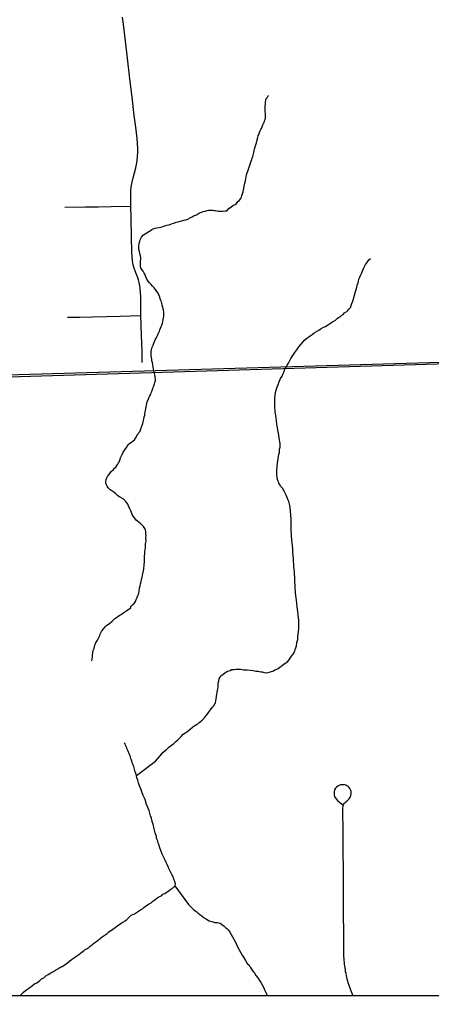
# Model space of a CAD drawing. Extents: x 103424 to 290657, y 38711 to 110967.
# Drawn here: x 214248.165 to 214248.471, y 40208.301 to 40209.025 of the extents above; entities that cross this region are included whole.
import ezdxf

# ---------------------------------------------------------------- set-up
doc = ezdxf.new("R2010")
doc.units = 0
for name, color, linetype in [('GM_X_Corporation', 7, 'Continuous'), ('GM_X_Minor_River', 7, 'Continuous'), ('GM_X_Rail_Line', 7, 'Continuous'), ('GM_X_Township_Road', 7, 'Continuous')]:
    doc.layers.add(name, color=color, linetype=linetype)

msp = doc.modelspace()

# ---------------------------------------------------------------- linework, layer by layer
at = {"layer": 'GM_X_Corporation'}
for points in [[(214246.35258, 40213.74302), (214246.35258, 40208.30125), (214253.15258, 40208.30125), (214253.15258, 40215.10125), (214247.88425, 40215.10125), (214247.88593, 40214.68485), (214247.88621, 40214.66416), (214247.8863, 40214.63438), (214247.88525, 40214.01696), (214247.88494, 40213.98106), (214247.88095, 40213.75762), (214247.63273, 40213.75746), (214247.49304, 40213.75527), (214246.50862, 40213.74676)], [(214247.90914, 40208.30125), (214250.69191, 40208.30125), (214250.69144, 40208.40851), (214250.68656, 40208.66767), (214250.68423, 40208.81599), (214250.50285, 40208.81053), (214250.5017, 40208.8105), (214250.18063, 40208.80297), (214249.1929, 40208.78706), (214248.88259, 40208.7802), (214248.57076, 40208.77338), (214248.0881, 40208.75947), (214247.90638, 40208.75597)]]:
    msp.add_lwpolyline(points, close=True, dxfattribs=at)
msp.add_lwpolyline([(214248.57076, 40208.77338), (214248.0881, 40208.75947), (214247.90638, 40208.75597), (214247.90393, 40209.01563), (214247.89938, 40209.49789), (214247.89379, 40210.06917), (214247.88879, 40210.60782), (214247.88541, 40210.97189)], dxfattribs=at)
at = {"layer": 'GM_X_Minor_River'}
for points in [[(214248.33222, 40208.90375), (214248.33276, 40208.90547), (214248.33292, 40208.90699), (214248.33328, 40208.90852), (214248.33363, 40208.91004), (214248.33399, 40208.91138), (214248.33454, 40208.91272), (214248.33508, 40208.91425), (214248.33544, 40208.91559), (214248.33598, 40208.91712), (214248.33652, 40208.91865), (214248.33688, 40208.92017), (214248.33743, 40208.92132), (214248.33779, 40208.92247), (214248.33815, 40208.92362), (214248.33851, 40208.92457), (214248.33869, 40208.92553), (214248.33886, 40208.92648), (214248.33922, 40208.92782), (214248.33957, 40208.92934), (214248.33993, 40208.93087), (214248.34047, 40208.93221), (214248.34083, 40208.93374), (214248.34155, 40208.93603), (214248.3419, 40208.93756), (214248.34226, 40208.93908), (214248.34281, 40208.94004), (214248.34299, 40208.941), (214248.34372, 40208.94253), (214248.34427, 40208.94349), (214248.34464, 40208.94445), (214248.34519, 40208.9456), (214248.34554, 40208.94712), (214248.34628, 40208.94847), (214248.34683, 40208.94961), (214248.34719, 40208.95076), (214248.34755, 40208.95172), (214248.34772, 40208.95305), (214248.34751, 40208.95419), (214248.34744, 40208.95818), (214248.34742, 40208.95951), (214248.34739, 40208.96122), (214248.34756, 40208.96236), (214248.34754, 40208.96369), (214248.34789, 40208.9656), (214248.34844, 40208.96675), (214248.34899, 40208.96771), (214248.34954, 40208.96867), (214248.34992, 40208.96887)], [(214248.27216, 40208.80504), (214248.27233, 40208.806), (214248.27211, 40208.80789), (214248.27208, 40208.8098), (214248.27148, 40208.8115), (214248.27107, 40208.8132), (214248.27066, 40208.81472), (214248.27046, 40208.81585), (214248.27006, 40208.8168), (214248.26947, 40208.81793), (214248.26926, 40208.81925), (214248.26867, 40208.82058), (214248.26827, 40208.82171), (214248.26594, 40208.8249), (214248.26496, 40208.82622), (214248.26381, 40208.82734), (214248.26283, 40208.82866), (214248.26168, 40208.82978), (214248.26051, 40208.83109), (214248.25954, 40208.83259), (214248.25894, 40208.83429), (214248.25835, 40208.83581), (214248.25756, 40208.83712), (214248.25678, 40208.83844), (214248.25581, 40208.83976), (214248.25522, 40208.84089), (214248.25482, 40208.84202), (214248.2548, 40208.84316), (214248.25478, 40208.84449), (214248.25495, 40208.84602), (214248.25511, 40208.84735), (214248.25509, 40208.84868), (214248.25488, 40208.84982), (214248.25468, 40208.85076), (214248.25447, 40208.8519), (214248.25406, 40208.85323), (214248.25366, 40208.85455), (214248.25364, 40208.85607), (214248.25362, 40208.85721), (214248.25379, 40208.85835), (214248.25396, 40208.85931), (214248.25432, 40208.86083), (214248.25468, 40208.86179), (214248.2556, 40208.86371), (214248.25709, 40208.86544), (214248.25953, 40208.867), (214248.26066, 40208.86778), (214248.2616, 40208.86818), (214248.26329, 40208.86935), (214248.26442, 40208.86994), (214248.26574, 40208.87034), (214248.26972, 40208.87116), (214248.27085, 40208.87137), (214248.27217, 40208.87196), (214248.27444, 40208.87257), (214248.27614, 40208.87298), (214248.27784, 40208.87358), (214248.27954, 40208.87418), (214248.28124, 40208.87477), (214248.28294, 40208.87518), (214248.28426, 40208.87558), (214248.28559, 40208.8758), (214248.2871, 40208.87639), (214248.28861, 40208.87661), (214248.28993, 40208.8772), (214248.29182, 40208.87799), (214248.29314, 40208.87877), (214248.29483, 40208.87975), (214248.29634, 40208.88035), (214248.29728, 40208.88093), (214248.29859, 40208.88171), (214248.30029, 40208.88231), (214248.30143, 40208.88271), (214248.30275, 40208.88311), (214248.30426, 40208.88352), (214248.3054, 40208.88373), (214248.30635, 40208.88374), (214248.30824, 40208.88377), (214248.3092, 40208.8836), (214248.31034, 40208.88343), (214248.31148, 40208.88326), (214248.31262, 40208.88309), (214248.31414, 40208.88311), (214248.31567, 40208.88294), (214248.31775, 40208.88317), (214248.31889, 40208.88338), (214248.32038, 40208.88492), (214248.32226, 40208.88628), (214248.32394, 40208.88745), (214248.32507, 40208.88804), (214248.32601, 40208.88882), (214248.32713, 40208.89017), (214248.32806, 40208.89094), (214248.32955, 40208.89268), (214248.33009, 40208.89459), (214248.33045, 40208.89592), (214248.331, 40208.89726), (214248.33135, 40208.8986), (214248.33152, 40208.89994), (214248.33188, 40208.90146), (214248.33222, 40208.90375)], [(214248.3548, 40208.7467), (214248.35515, 40208.74842), (214248.3555, 40208.75014), (214248.35604, 40208.75205), (214248.35877, 40208.75894), (214248.35988, 40208.76067), (214248.36042, 40208.7622), (214248.36116, 40208.76373), (214248.36171, 40208.76507), (214248.36244, 40208.7666), (214248.36373, 40208.76891), (214248.36466, 40208.77025), (214248.36539, 40208.77178), (214248.36631, 40208.7737), (214248.36779, 40208.77601), (214248.36946, 40208.77832), (214248.37095, 40208.78024), (214248.37243, 40208.78236), (214248.37392, 40208.78409), (214248.37541, 40208.78583), (214248.3769, 40208.78756), (214248.3784, 40208.78892), (214248.37971, 40208.7897), (214248.38084, 40208.79067), (214248.38215, 40208.79164), (214248.38365, 40208.79281), (214248.38553, 40208.79379), (214248.38722, 40208.79477), (214248.38891, 40208.79593), (214248.39061, 40208.79691), (214248.39212, 40208.79751), (214248.39324, 40208.79829), (214248.39437, 40208.79907), (214248.39588, 40208.79985), (214248.39681, 40208.80063), (214248.39794, 40208.80122), (214248.39944, 40208.80219), (214248.40113, 40208.80355), (214248.40226, 40208.80433), (214248.4032, 40208.80491), (214248.40413, 40208.80588), (214248.40526, 40208.80647), (214248.40619, 40208.80762), (214248.40788, 40208.8086), (214248.40882, 40208.80938), (214248.40956, 40208.81034), (214248.41086, 40208.81188), (214248.41123, 40208.81303), (214248.41177, 40208.81456), (214248.41231, 40208.81628), (214248.41285, 40208.818), (214248.41447, 40208.82335), (214248.41483, 40208.82488), (214248.41537, 40208.8266), (214248.41572, 40208.82812), (214248.41626, 40208.82984), (214248.41662, 40208.83118), (214248.41698, 40208.83252), (214248.41752, 40208.83405), (214248.41807, 40208.83539), (214248.4188, 40208.83673), (214248.41935, 40208.83807), (214248.41971, 40208.83922), (214248.42063, 40208.84094), (214248.421, 40208.8419), (214248.42192, 40208.84343), (214248.42285, 40208.84459), (214248.4234, 40208.84555), (214248.42433, 40208.8469), (214248.42545, 40208.84787)], [(214248.23812, 40208.67197), (214248.23658, 40208.67328), (214248.23504, 40208.67458), (214248.23369, 40208.67551), (214248.23235, 40208.67644), (214248.231, 40208.67775), (214248.23021, 40208.67907), (214248.22963, 40208.68001), (214248.22923, 40208.68133), (214248.22921, 40208.68247), (214248.22937, 40208.684), (214248.22992, 40208.68534), (214248.23047, 40208.6863), (214248.23122, 40208.68726), (214248.23215, 40208.68841), (214248.23307, 40208.68995), (214248.23476, 40208.69131), (214248.23569, 40208.69228), (214248.23662, 40208.69324), (214248.23736, 40208.69439), (214248.23811, 40208.69536), (214248.23866, 40208.69632), (214248.23921, 40208.69728), (214248.24011, 40208.70014), (214248.24121, 40208.70263), (214248.24214, 40208.70417), (214248.24325, 40208.7059), (214248.24454, 40208.70782), (214248.24565, 40208.70993), (214248.2494, 40208.71265), (214248.25034, 40208.71343), (214248.25127, 40208.71459), (214248.25182, 40208.71574), (214248.25255, 40208.71708), (214248.2533, 40208.71804), (214248.25385, 40208.719), (214248.2546, 40208.71996), (214248.25514, 40208.72149), (214248.25586, 40208.7236), (214248.25659, 40208.72551), (214248.25695, 40208.72685), (214248.25712, 40208.7278), (214248.2573, 40208.72875), (214248.25765, 40208.73047), (214248.25801, 40208.73181), (214248.25817, 40208.73295), (214248.25835, 40208.7339), (214248.25852, 40208.73524), (214248.25887, 40208.73676), (214248.25904, 40208.73791), (214248.2594, 40208.73943), (214248.25993, 40208.74153), (214248.26084, 40208.74383), (214248.26139, 40208.74498), (214248.26176, 40208.74594), (214248.26249, 40208.74728), (214248.26286, 40208.74824), (214248.26322, 40208.74919), (214248.26358, 40208.75015), (214248.26395, 40208.75111), (214248.26431, 40208.75244), (214248.26486, 40208.75359), (214248.26521, 40208.75493), (214248.26558, 40208.75589), (214248.26593, 40208.75741), (214248.26592, 40208.75836), (214248.2659, 40208.75931), (214248.26569, 40208.76064), (214248.26507, 40208.76367), (214248.26465, 40208.76557), (214248.26424, 40208.76746), (214248.26402, 40208.76917), (214248.26381, 40208.77069), (214248.26341, 40208.77201), (214248.2632, 40208.77315), (214248.26298, 40208.77448), (214248.26278, 40208.77561), (214248.26276, 40208.77656), (214248.26274, 40208.7777), (214248.26291, 40208.77885), (214248.26308, 40208.78018), (214248.26362, 40208.78209), (214248.26435, 40208.78362), (214248.2647, 40208.78515), (214248.26526, 40208.7863), (214248.2658, 40208.78764), (214248.26654, 40208.78879), (214248.2671, 40208.78975), (214248.26746, 40208.79071), (214248.26801, 40208.79205), (214248.26856, 40208.79301), (214248.26892, 40208.79396), (214248.26929, 40208.79492), (214248.26983, 40208.79626), (214248.2702, 40208.79741), (214248.27075, 40208.79856), (214248.2711, 40208.79989), (214248.27146, 40208.80104), (214248.27163, 40208.80237), (214248.27199, 40208.8039), (214248.27216, 40208.80504)], [(214248.37229, 40208.57588), (214248.37226, 40208.5774), (214248.37223, 40208.57949), (214248.372, 40208.58158), (214248.37178, 40208.58367), (214248.37155, 40208.58614), (214248.37133, 40208.58784), (214248.37111, 40208.58955), (214248.37065, 40208.59449), (214248.37043, 40208.59619), (214248.37021, 40208.5979), (214248.36999, 40208.59961), (214248.36978, 40208.60113), (214248.36974, 40208.60322), (214248.3697, 40208.60588), (214248.36947, 40208.60778), (214248.36944, 40208.60987), (214248.36941, 40208.61177), (214248.36919, 40208.61348), (214248.36915, 40208.61557), (214248.36893, 40208.61746), (214248.36871, 40208.61917), (214248.36868, 40208.62107), (214248.36846, 40208.62316), (214248.36842, 40208.62544), (214248.36819, 40208.62753), (214248.36796, 40208.63038), (214248.36792, 40208.63247), (214248.36769, 40208.63475), (214248.36746, 40208.63702), (214248.36723, 40208.63949), (214248.367, 40208.64177), (214248.36697, 40208.64386), (214248.36675, 40208.64576), (214248.36672, 40208.64766), (214248.36668, 40208.64956), (214248.36665, 40208.65127), (214248.36663, 40208.65298), (214248.3666, 40208.6545), (214248.36658, 40208.65564), (214248.36637, 40208.65678), (214248.36635, 40208.6583), (214248.36613, 40208.65982), (214248.36611, 40208.66115), (214248.3659, 40208.66247), (214248.36588, 40208.66342), (214248.36567, 40208.66475), (214248.36526, 40208.66665), (214248.36486, 40208.66759), (214248.36446, 40208.66872), (214248.36387, 40208.66985), (214248.36347, 40208.67118), (214248.36307, 40208.67231), (214248.36249, 40208.67344), (214248.36209, 40208.67439), (214248.3615, 40208.67533), (214248.36014, 40208.67759), (214248.35878, 40208.67909), (214248.35819, 40208.68022), (214248.3576, 40208.68135), (214248.35721, 40208.68229), (214248.35681, 40208.68324), (214248.3564, 40208.68494), (214248.3562, 40208.68589), (214248.35599, 40208.68703), (214248.35597, 40208.68817), (214248.35613, 40208.68988), (214248.35611, 40208.6914), (214248.35627, 40208.69292), (214248.35625, 40208.69426), (214248.35642, 40208.69559), (214248.35659, 40208.69673), (214248.35676, 40208.69769), (214248.35692, 40208.69921), (214248.35728, 40208.70093), (214248.35763, 40208.70264), (214248.35798, 40208.70436), (214248.35813, 40208.70645), (214248.35849, 40208.70798), (214248.35846, 40208.70931), (214248.35844, 40208.71064), (214248.35823, 40208.71197), (214248.35802, 40208.7133), (214248.3578, 40208.71481), (214248.35758, 40208.71652), (214248.35717, 40208.71842), (214248.35676, 40208.7205), (214248.35653, 40208.72259), (214248.35611, 40208.72486), (214248.35588, 40208.72771), (214248.35546, 40208.72979), (214248.35524, 40208.7315), (214248.35503, 40208.73283), (214248.35482, 40208.73416), (214248.3548, 40208.73549), (214248.35458, 40208.73681), (214248.35456, 40208.73853), (214248.35453, 40208.74024), (214248.35449, 40208.74214), (214248.35465, 40208.74404), (214248.3548, 40208.7467)], [(214248.21891, 40208.54943), (214248.2189, 40208.54979), (214248.21907, 40208.55074), (214248.21924, 40208.55246), (214248.2194, 40208.55379), (214248.21957, 40208.55531), (214248.21991, 40208.55722), (214248.22046, 40208.55875), (214248.22081, 40208.56028), (214248.22118, 40208.56123), (214248.22153, 40208.56257), (214248.22228, 40208.56353), (214248.22301, 40208.56488), (214248.22357, 40208.56584), (214248.22467, 40208.56833), (214248.22503, 40208.56928), (214248.22539, 40208.57024), (214248.22595, 40208.5712), (214248.22669, 40208.57235), (214248.22762, 40208.57351), (214248.22892, 40208.57505), (214248.23004, 40208.57602), (214248.23117, 40208.5768), (214248.23211, 40208.57738), (214248.23379, 40208.57893), (214248.23492, 40208.5799), (214248.23585, 40208.58087), (214248.23717, 40208.58165), (214248.2381, 40208.58242), (214248.23904, 40208.58301), (214248.23998, 40208.5836), (214248.24092, 40208.58418), (214248.24242, 40208.58535), (214248.24468, 40208.58672), (214248.24655, 40208.58808), (214248.24768, 40208.58886), (214248.24766, 40208.58981), (214248.24897, 40208.59097), (214248.2501, 40208.59194), (214248.25121, 40208.59348), (214248.25176, 40208.59501), (214248.25249, 40208.59635), (214248.25304, 40208.59788), (214248.25358, 40208.59941), (214248.25393, 40208.60132), (214248.25427, 40208.60341), (214248.25462, 40208.60513), (214248.25498, 40208.60666), (214248.25533, 40208.60837), (214248.25569, 40208.60971), (214248.25604, 40208.61143), (214248.25639, 40208.61315), (214248.25745, 40208.61753), (214248.25743, 40208.61868), (214248.25761, 40208.61982), (214248.25759, 40208.62096), (214248.25775, 40208.62267), (214248.2579, 40208.62477), (214248.25786, 40208.62705), (214248.25821, 40208.62896), (214248.25819, 40208.63048), (214248.25835, 40208.632), (214248.25852, 40208.63314), (214248.25869, 40208.63448), (214248.25866, 40208.636), (214248.25883, 40208.63733), (214248.259, 40208.63866), (214248.25898, 40208.64), (214248.25896, 40208.64094), (214248.25913, 40208.6419), (214248.25892, 40208.64361), (214248.25889, 40208.64532), (214248.25868, 40208.64645), (214248.25809, 40208.64759), (214248.25711, 40208.64909), (214248.25615, 40208.65021), (214248.25499, 40208.65134), (214248.25403, 40208.65208), (214248.25268, 40208.65301), (214248.25172, 40208.65394), (214248.25036, 40208.65563), (214248.24958, 40208.65676), (214248.2488, 40208.65808), (214248.24821, 40208.6594), (214248.24761, 40208.66072), (214248.24702, 40208.66223), (214248.24643, 40208.66336), (214248.24603, 40208.66431), (214248.24563, 40208.66544), (214248.24466, 40208.66676), (214248.24408, 40208.6677), (214248.24292, 40208.66863), (214248.24196, 40208.66956), (214248.23927, 40208.67123), (214248.23812, 40208.67197)], [(214248.25186, 40208.46439), (214248.26611, 40208.47508), (214248.26779, 40208.47701), (214248.26946, 40208.47913), (214248.2717, 40208.48164), (214248.27394, 40208.48358), (214248.276, 40208.48532), (214248.27788, 40208.48688), (214248.27956, 40208.48823), (214248.28106, 40208.48959), (214248.28256, 40208.49094), (214248.28386, 40208.49211), (214248.28517, 40208.49346), (214248.28667, 40208.495), (214248.28854, 40208.49637), (214248.29004, 40208.49734), (214248.29379, 40208.50044), (214248.2951, 40208.50142), (214248.29642, 40208.5022), (214248.29736, 40208.50279), (214248.29848, 40208.50375), (214248.29942, 40208.50453), (214248.30054, 40208.5055), (214248.30204, 40208.50685), (214248.30297, 40208.50782), (214248.30409, 40208.50936), (214248.30538, 40208.51128), (214248.30687, 40208.51321), (214248.30817, 40208.51475), (214248.3091, 40208.51591), (214248.30985, 40208.51687), (214248.31058, 40208.51859), (214248.31075, 40208.51955), (214248.31091, 40208.52126), (214248.31126, 40208.52298), (214248.31162, 40208.52469), (214248.31178, 40208.52622), (214248.31214, 40208.52755), (214248.3123, 40208.52889), (214248.31248, 40208.53003), (214248.31245, 40208.53136), (214248.31261, 40208.53308), (214248.31297, 40208.53441), (214248.31332, 40208.53613), (214248.31406, 40208.53747), (214248.31461, 40208.53843), (214248.31611, 40208.5396), (214248.31818, 40208.54096), (214248.3195, 40208.54174), (214248.32044, 40208.54214), (214248.32138, 40208.54235), (214248.32232, 40208.54293), (214248.32441, 40208.54316), (214248.32593, 40208.54318), (214248.32745, 40208.54321), (214248.32916, 40208.54323), (214248.3303, 40208.54306), (214248.33125, 40208.54289), (214248.33239, 40208.54272), (214248.3341, 40208.54274), (214248.33848, 40208.54225), (214248.34057, 40208.5419), (214248.34228, 40208.54193), (214248.34324, 40208.54156), (214248.34419, 40208.54139), (214248.34514, 40208.54121), (214248.34667, 40208.54086), (214248.348, 40208.54069), (214248.34933, 40208.54071), (214248.35046, 40208.54111), (214248.35197, 40208.54152), (214248.35348, 40208.54211), (214248.35461, 40208.5427), (214248.35556, 40208.5431), (214248.35706, 40208.54388), (214248.35856, 40208.54505), (214248.35988, 40208.54602), (214248.36156, 40208.54719), (214248.36269, 40208.54797), (214248.36401, 40208.54875), (214248.36493, 40208.5501), (214248.36586, 40208.55144), (214248.36697, 40208.55298), (214248.36809, 40208.55452), (214248.36883, 40208.55567), (214248.36938, 40208.55682), (214248.36974, 40208.55797), (214248.3701, 40208.55912), (214248.37064, 40208.56065), (214248.37098, 40208.56312), (214248.37152, 40208.56522), (214248.37167, 40208.56732), (214248.37183, 40208.56941), (214248.37217, 40208.57132), (214248.37233, 40208.57341), (214248.37231, 40208.57474), (214248.37229, 40208.57588)], [(214248.25943, 40208.44303), (214248.25842, 40208.44663), (214248.25685, 40208.44964), (214248.25586, 40208.45229), (214248.25506, 40208.45456), (214248.25426, 40208.45683), (214248.25347, 40208.45891), (214248.25286, 40208.46099), (214248.25226, 40208.46269), (214248.25186, 40208.46439), (214248.25145, 40208.46591), (214248.25105, 40208.46704), (214248.24985, 40208.47101), (214248.24945, 40208.47215), (214248.24905, 40208.47328), (214248.24865, 40208.47442), (214248.24825, 40208.47574), (214248.24785, 40208.47688), (214248.24745, 40208.4782), (214248.24705, 40208.47933), (214248.24645, 40208.48085), (214248.24606, 40208.48179), (214248.24547, 40208.48292), (214248.24507, 40208.48405), (214248.24467, 40208.485), (214248.24428, 40208.48594), (214248.24388, 40208.48689), (214248.24349, 40208.48783), (214248.2429, 40208.48858)], [(214248.198, 40208.32358), (214248.19894, 40208.32416), (214248.20082, 40208.32552), (214248.20232, 40208.32669), (214248.20382, 40208.32785), (214248.20532, 40208.32883), (214248.20663, 40208.3298), (214248.20776, 40208.33058), (214248.20907, 40208.33174), (214248.21038, 40208.33271), (214248.2117, 40208.33369), (214248.21283, 40208.33428), (214248.21395, 40208.33525), (214248.21526, 40208.33622), (214248.21677, 40208.337), (214248.2177, 40208.33797), (214248.21902, 40208.33894), (214248.22014, 40208.33972), (214248.22164, 40208.34089), (214248.22276, 40208.34185), (214248.22408, 40208.34283), (214248.2252, 40208.3438), (214248.22651, 40208.34477), (214248.22783, 40208.34574), (214248.22933, 40208.34671), (214248.23027, 40208.3473), (214248.23139, 40208.34846), (214248.23327, 40208.34982), (214248.23984, 40208.3543), (214248.2419, 40208.35567), (214248.24341, 40208.35664), (214248.24472, 40208.35761), (214248.24622, 40208.35897), (214248.24809, 40208.36071), (214248.25035, 40208.3617), (214248.25185, 40208.36287), (214248.25335, 40208.36384), (214248.25485, 40208.36482), (214248.25636, 40208.3656), (214248.25748, 40208.36657), (214248.25936, 40208.36793), (214248.26124, 40208.36929), (214248.26274, 40208.37008), (214248.26405, 40208.37124), (214248.26555, 40208.37222), (214248.26705, 40208.37338), (214248.26856, 40208.37436), (214248.26969, 40208.37495), (214248.27063, 40208.37553), (214248.27156, 40208.37631), (214248.27288, 40208.3769), (214248.27401, 40208.37768), (214248.27513, 40208.37846), (214248.27626, 40208.37924), (214248.27739, 40208.38002), (214248.27833, 40208.3806), (214248.27945, 40208.38157), (214248.28039, 40208.38197), (214248.28074, 40208.38406), (214248.28033, 40208.38577), (214248.27993, 40208.3869), (214248.27934, 40208.38822), (214248.27913, 40208.38917), (214248.27816, 40208.39087), (214248.27737, 40208.39256), (214248.27659, 40208.39388), (214248.27599, 40208.39539), (214248.2756, 40208.39634), (214248.2752, 40208.39728), (214248.2748, 40208.39842), (214248.27402, 40208.39992), (214248.27323, 40208.40162), (214248.27244, 40208.40313), (214248.27166, 40208.40464), (214248.27106, 40208.40615), (214248.27047, 40208.40747), (214248.26988, 40208.40879), (214248.26948, 40208.41012), (214248.26907, 40208.41163), (214248.26848, 40208.41314), (214248.26808, 40208.41428), (214248.26768, 40208.4156), (214248.26728, 40208.41673), (214248.26688, 40208.41787), (214248.26667, 40208.4192), (214248.26626, 40208.42052), (214248.26586, 40208.42184), (214248.26546, 40208.42298), (214248.26526, 40208.42393), (214248.26505, 40208.42487), (214248.26484, 40208.42601), (214248.26463, 40208.42715), (214248.26424, 40208.42828), (214248.26383, 40208.42961), (214248.26343, 40208.43131), (214248.26302, 40208.43283), (214248.26242, 40208.43453), (214248.26182, 40208.43642), (214248.26122, 40208.4385), (214248.26042, 40208.44077), (214248.25943, 40208.44303)], [(214248.28048, 40208.38246), (214248.29049, 40208.36882), (214248.29223, 40208.36695), (214248.29416, 40208.36508), (214248.29551, 40208.36415), (214248.29666, 40208.36322), (214248.29763, 40208.36229), (214248.29897, 40208.36136), (214248.30032, 40208.36024), (214248.30205, 40208.35894), (214248.30397, 40208.35783), (214248.30588, 40208.35672), (214248.3076, 40208.35618), (214248.30875, 40208.35581), (214248.30989, 40208.35545), (214248.31103, 40208.35547), (214248.31199, 40208.3553), (214248.31294, 40208.35512), (214248.31389, 40208.35495), (214248.31504, 40208.35421), (214248.31601, 40208.35346), (214248.31697, 40208.35272), (214248.31793, 40208.35178), (214248.3189, 40208.35085), (214248.32005, 40208.34992), (214248.32083, 40208.34879), (214248.3222, 40208.34653), (214248.32533, 40208.34088), (214248.32612, 40208.33899), (214248.32711, 40208.33691), (214248.32809, 40208.33503), (214248.32926, 40208.33296), (214248.33043, 40208.33107), (214248.3316, 40208.32919), (214248.33277, 40208.32731), (214248.33414, 40208.32505), (214248.33549, 40208.32374), (214248.33628, 40208.32223), (214248.33725, 40208.32073), (214248.33823, 40208.31922), (214248.33939, 40208.31772), (214248.34056, 40208.31603), (214248.34192, 40208.31434), (214248.34328, 40208.31246), (214248.34425, 40208.31096), (214248.34523, 40208.30926), (214248.34602, 40208.30737), (214248.3472, 40208.30492), (214248.34818, 40208.30303), (214248.34878, 40208.30133), (214248.34882, 40208.30125)], [(214248.16552, 40208.30125), (214248.16795, 40208.3035), (214248.16982, 40208.30524), (214248.17114, 40208.30602), (214248.17226, 40208.30699), (214248.17377, 40208.30797), (214248.17508, 40208.30894), (214248.17639, 40208.30991), (214248.1779, 40208.3107), (214248.17903, 40208.31148), (214248.18034, 40208.31245), (214248.18146, 40208.31361), (214248.18315, 40208.3144), (214248.18465, 40208.31575), (214248.18653, 40208.31692), (214248.18841, 40208.31809), (214248.19029, 40208.31908), (214248.19179, 40208.32005), (214248.19349, 40208.32103), (214248.19518, 40208.32201), (214248.19669, 40208.32279), (214248.198, 40208.32358)]]:
    msp.add_lwpolyline(points, dxfattribs=at)
at = {"layer": 'GM_X_Rail_Line'}
msp.add_lwpolyline([(214246.35258, 40208.71406), (214246.84719, 40208.72815), (214247.62629, 40208.74866), (214248.0834, 40208.75799), (214248.56474, 40208.77244)], dxfattribs=at)
at = {"layer": 'GM_X_Township_Road'}
for points in [[(214248.25611, 40208.77066), (214248.25606, 40208.77896), (214248.25571, 40208.79104), (214248.25519, 40208.80553), (214248.25509, 40208.81934), (214248.25489, 40208.82306), (214248.25465, 40208.82565), (214248.25431, 40208.82771), (214248.25386, 40208.83021), (214248.25333, 40208.83221), (214248.25259, 40208.83427), (214248.25132, 40208.8374), (214248.25018, 40208.84065), (214248.24954, 40208.84314), (214248.24902, 40208.84627), (214248.2487, 40208.84939), (214248.24851, 40208.85266), (214248.24826, 40208.86409), (214248.24795, 40208.87817), (214248.24779, 40208.8867), (214248.24772, 40208.89313), (214248.24776, 40208.89796), (214248.24802, 40208.90116), (214248.24869, 40208.90457), (214248.24945, 40208.90779), (214248.25037, 40208.91148), (214248.25134, 40208.91515), (214248.25189, 40208.91764), (214248.2524, 40208.92035), (214248.25279, 40208.92362), (214248.25292, 40208.92662), (214248.25285, 40208.92969), (214248.25272, 40208.93295), (214248.25233, 40208.937), (214248.25133, 40208.94544), (214248.25032, 40208.95389), (214248.24868, 40208.96754), (214248.24705, 40208.9812), (214248.24521, 40208.99662), (214248.2442, 40209.00499), (214248.2432, 40209.01336), (214248.24222, 40209.02164), (214248.24167, 40209.02686)], [(214248.19883, 40208.88588), (214248.21407, 40208.88614), (214248.22364, 40208.88629), (214248.23322, 40208.88645), (214248.24779, 40208.8867)], [(214248.20067, 40208.80433), (214248.20994, 40208.8045), (214248.21921, 40208.80468), (214248.22956, 40208.80492), (214248.23992, 40208.80517), (214248.25519, 40208.80553)], [(214248.41248, 40208.30125), (214248.41243, 40208.30137), (214248.41188, 40208.30266), (214248.41134, 40208.30397), (214248.41084, 40208.30528), (214248.41037, 40208.3066), (214248.4099, 40208.30793), (214248.40947, 40208.30927), (214248.40907, 40208.31061), (214248.40867, 40208.31196), (214248.40831, 40208.31332), (214248.40796, 40208.31468), (214248.40765, 40208.31606), (214248.40737, 40208.31743), (214248.40708, 40208.31881), (214248.40685, 40208.32019), (214248.40642, 40208.32297), (214248.40626, 40208.32436), (214248.40612, 40208.32576), (214248.40598, 40208.32717), (214248.40588, 40208.32857), (214248.40581, 40208.32998), (214248.40576, 40208.33138), (214248.40567, 40208.34691), (214248.40558, 40208.36245), (214248.40548, 40208.37798), (214248.40539, 40208.39351), (214248.40529, 40208.40905), (214248.4052, 40208.42356), (214248.40511, 40208.43808), (214248.40507, 40208.43978), (214248.40525, 40208.44217), (214248.40553, 40208.44291), (214248.40604, 40208.44366), (214248.40678, 40208.44439), (214248.40786, 40208.44531), (214248.40866, 40208.44604), (214248.40945, 40208.44678), (214248.41019, 40208.44781), (214248.41071, 40208.44872), (214248.41099, 40208.44963), (214248.41122, 40208.45071), (214248.41128, 40208.45151), (214248.41116, 40208.45253), (214248.41093, 40208.45333), (214248.41025, 40208.45469), (214248.40963, 40208.45555), (214248.409, 40208.45617), (214248.40792, 40208.45685), (214248.40718, 40208.45714), (214248.40633, 40208.45742), (214248.40536, 40208.45754), (214248.40331, 40208.45742), (214248.40229, 40208.45702), (214248.40126, 40208.45651), (214248.40041, 40208.45583), (214248.3995, 40208.45492), (214248.39882, 40208.45372), (214248.39853, 40208.45264), (214248.39848, 40208.45168), (214248.39859, 40208.44986), (214248.39887, 40208.44895), (214248.39921, 40208.44804), (214248.39995, 40208.44701), (214248.40098, 40208.44599), (214248.40277, 40208.44449), (214248.40479, 40208.4428)]]:
    msp.add_lwpolyline(points, dxfattribs=at)

doc.saveas('drawing.dxf')
